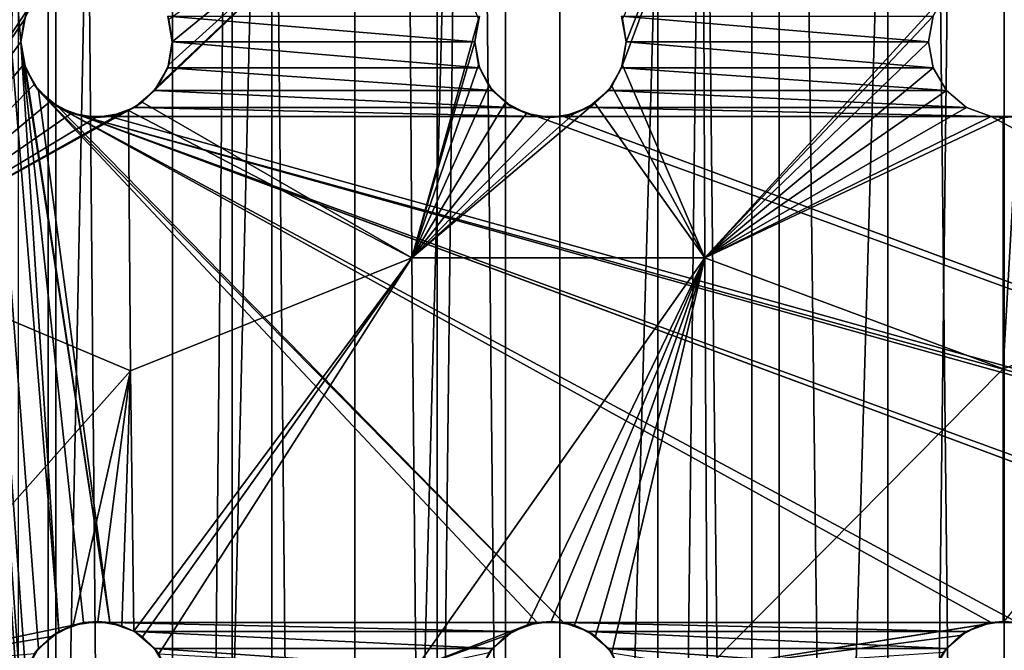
# Model space of a CAD drawing. Header units: millimetres. Extents: x -182 to 217, y -96 to 236.
# Tile 435 of 458: x 147 to 157, y 180 to 186. Entities that reach past the tile are written whole.
import ezdxf

# ---------------------------------------------------------------- set-up
doc = ezdxf.new("R2010")
doc.units = ezdxf.units.MM
doc.header["$LTSCALE"] = 52.148148
for name, color, linetype in [('1029', 7, 'CONTINUOUS'), ('1030', 7, 'CONTINUOUS'), ('1032', 7, 'CONTINUOUS'), ('1039', 7, 'CONTINUOUS'), ('1044', 7, 'CONTINUOUS'), ('1055', 7, 'CONTINUOUS'), ('1056', 7, 'CONTINUOUS'), ('1057', 7, 'CONTINUOUS'), ('1073', 7, 'CONTINUOUS'), ('1074', 7, 'CONTINUOUS'), ('1075', 7, 'CONTINUOUS'), ('1091', 7, 'CONTINUOUS'), ('1092', 7, 'CONTINUOUS'), ('1093', 7, 'CONTINUOUS'), ('1135', 7, 'CONTINUOUS')]:
    doc.layers.add(name, color=color, linetype=linetype)

msp = doc.modelspace()

# ---------------------------------------------------------------- linework, layer by layer
at = {"layer": '1029', "color": 7, "linetype": 'CONTINUOUS', "true_color": 0xaaaaaa}
for points in [[(147.8455, 25.5, -6.9443), (145.9363, 25.5, -5.3137), (147.8454, 233.5, -6.9443), (147.8455, 25.5, -6.9443)], [(147.8454, 233.5, -6.9443), (145.9363, 25.5, -5.3137), (145.9363, 233.5, -5.3137), (147.8454, 233.5, -6.9443)], [(149.9862, 233.5, -8.2561), (147.8455, 25.5, -6.9443), (147.8454, 233.5, -6.9443), (149.9862, 233.5, -8.2561)], [(149.9863, 25.5, -8.2562), (147.8455, 25.5, -6.9443), (149.9862, 233.5, -8.2561), (149.9863, 25.5, -8.2562)], [(152.3057, 233.5, -9.2169), (149.9863, 25.5, -8.2562), (149.9862, 233.5, -8.2561), (152.3057, 233.5, -9.2169)], [(152.3059, 25.5, -9.217), (149.9863, 25.5, -8.2562), (152.3057, 233.5, -9.2169), (152.3059, 25.5, -9.217)], [(154.747, 233.5, -9.803), (152.3059, 25.5, -9.217), (152.3057, 233.5, -9.2169), (154.747, 233.5, -9.803)], [(154.7472, 25.5, -9.803), (152.3059, 25.5, -9.217), (154.747, 233.5, -9.803), (154.7472, 25.5, -9.803)], [(157.25, 233.5, -10), (154.7472, 25.5, -9.803), (154.747, 233.5, -9.803), (157.25, 233.5, -10)], [(157.25, 25.5, -10), (154.7472, 25.5, -9.803), (157.25, 233.5, -10), (157.25, 25.5, -10)]]:
    msp.add_3dface(points, dxfattribs=at)
at = {"layer": '1030', "color": 7, "linetype": 'CONTINUOUS', "true_color": 0xaaaaaa}
for points in [[(145.9363, 25.5, 17.3137), (147.8455, 25.5, 18.9443), (145.9363, 233.5, 17.3137), (145.9363, 25.5, 17.3137)], [(145.9363, 233.5, 17.3137), (147.8455, 25.5, 18.9443), (147.8454, 233.5, 18.9443), (145.9363, 233.5, 17.3137)], [(147.8454, 233.5, 18.9443), (147.8455, 25.5, 18.9443), (149.9862, 233.5, 20.2561), (147.8454, 233.5, 18.9443)], [(147.8455, 25.5, 18.9443), (149.9863, 25.5, 20.2562), (149.9862, 233.5, 20.2561), (147.8455, 25.5, 18.9443)], [(149.9862, 233.5, 20.2561), (149.9863, 25.5, 20.2562), (152.3057, 233.5, 21.2169), (149.9862, 233.5, 20.2561)], [(149.9863, 25.5, 20.2562), (152.3059, 25.5, 21.217), (152.3057, 233.5, 21.2169), (149.9863, 25.5, 20.2562)], [(152.3057, 233.5, 21.2169), (152.3059, 25.5, 21.217), (154.747, 233.5, 21.803), (152.3057, 233.5, 21.2169)], [(152.3059, 25.5, 21.217), (154.7472, 25.5, 21.803), (154.747, 233.5, 21.803), (152.3059, 25.5, 21.217)], [(154.7472, 25.5, 21.803), (157.25, 25.5, 22), (154.747, 233.5, 21.803), (154.7472, 25.5, 21.803)], [(154.747, 233.5, 21.803), (157.25, 25.5, 22), (157.25, 233.5, 22), (154.747, 233.5, 21.803)]]:
    msp.add_3dface(points, dxfattribs=at)
at = {"layer": '1032', "color": 7, "linetype": 'CONTINUOUS', "true_color": 0xaaaaaa}
for points in [[(146.202, 25.5, -2.5989), (147.7681, 25.5, -4.3002), (146.202, 233.5, -2.5989), (146.202, 25.5, -2.5989)], [(147.7681, 25.5, -4.3002), (147.7681, 233.5, -4.3002), (146.202, 233.5, -2.5989), (147.7681, 25.5, -4.3002)], [(147.7681, 25.5, -4.3002), (149.5927, 25.5, -5.7203), (147.7681, 233.5, -4.3002), (147.7681, 25.5, -4.3002)], [(149.5927, 25.5, -5.7203), (149.5927, 233.5, -5.7203), (147.7681, 233.5, -4.3002), (149.5927, 25.5, -5.7203)], [(149.5927, 25.5, -5.7203), (151.6262, 25.5, -6.8208), (149.5927, 233.5, -5.7203), (149.5927, 25.5, -5.7203)], [(151.6262, 25.5, -6.8208), (151.6262, 233.5, -6.8208), (149.5927, 233.5, -5.7203), (151.6262, 25.5, -6.8208)], [(151.6262, 25.5, -6.8208), (153.8132, 25.5, -7.5716), (151.6262, 233.5, -6.8208), (151.6262, 25.5, -6.8208)], [(153.8132, 25.5, -7.5716), (153.8132, 233.5, -7.5716), (151.6262, 233.5, -6.8208), (153.8132, 25.5, -7.5716)], [(153.8132, 25.5, -7.5716), (156.0938, 25.5, -7.9522), (153.8132, 233.5, -7.5716), (153.8132, 25.5, -7.5716)], [(156.0938, 25.5, -7.9522), (156.0938, 233.5, -7.9522), (153.8132, 233.5, -7.5716), (156.0938, 25.5, -7.9522)], [(156.0938, 25.5, -7.9522), (158.4062, 25.5, -7.9522), (156.0938, 233.5, -7.9522), (156.0938, 25.5, -7.9522)], [(158.4062, 25.5, -7.9522), (158.4062, 233.5, -7.9522), (156.0938, 233.5, -7.9522), (158.4062, 25.5, -7.9522)]]:
    msp.add_3dface(points, dxfattribs=at)
at = {"layer": '1039', "color": 7, "linetype": 'CONTINUOUS', "true_color": 0xc8c8c8}
for points in [[(144.6009, 163.5, 12), (144.6009, 220.5, 12), (147.5, 166.5, 12), (144.6009, 163.5, 12)], [(147.5, 186, 12), (144.6009, 220.5, 12), (147.5452, 186.2565, 12), (147.5, 186, 12)], [(144.6009, 220.5, 12), (147.5, 186, 12), (147.875, 180.1495, 12), (144.6009, 220.5, 12)], [(147.5, 179.5, 12), (144.6009, 220.5, 12), (147.5452, 179.7565, 12), (147.5, 179.5, 12)], [(144.6009, 220.5, 12), (147.5, 179.5, 12), (147.875, 173.6495, 12), (144.6009, 220.5, 12)], [(147.5452, 179.7565, 12), (144.6009, 220.5, 12), (147.6755, 179.9821, 12), (147.5452, 179.7565, 12)], [(147.6755, 179.9821, 12), (144.6009, 220.5, 12), (147.875, 180.1495, 12), (147.6755, 179.9821, 12)], [(147.5, 173, 12), (144.6009, 220.5, 12), (147.5452, 173.2565, 12), (147.5, 173, 12)], [(144.6009, 220.5, 12), (147.5, 173, 12), (147.6755, 166.9821, 12), (144.6009, 220.5, 12)], [(147.5452, 173.2565, 12), (144.6009, 220.5, 12), (147.6755, 173.4821, 12), (147.5452, 173.2565, 12)], [(147.6755, 173.4821, 12), (144.6009, 220.5, 12), (147.875, 173.6495, 12), (147.6755, 173.4821, 12)], [(147.5, 166.5, 12), (144.6009, 220.5, 12), (147.5452, 166.7565, 12), (147.5, 166.5, 12)], [(147.5452, 166.7565, 12), (144.6009, 220.5, 12), (147.6755, 166.9821, 12), (147.5452, 166.7565, 12)], [(149, 186, 12), (148.9548, 186.2565, 12), (152, 186, 12), (149, 186, 12)], [(152, 186, 12), (148.9548, 186.2565, 12), (152.0452, 186.2565, 12), (152, 186, 12)], [(153.5, 186, 12), (153.4548, 186.2565, 12), (156.5, 186, 12), (153.5, 186, 12)], [(156.5, 186, 12), (153.4548, 186.2565, 12), (156.5452, 186.2565, 12), (156.5, 186, 12)], [(147.5, 186, 12), (147.5452, 185.7435, 12), (148.3802, 180.2386, 12), (147.5, 186, 12)], [(147.875, 180.1495, 12), (147.5, 186, 12), (148.1198, 180.2386, 12), (147.875, 180.1495, 12)], [(148.1198, 180.2386, 12), (147.5, 186, 12), (148.3802, 180.2386, 12), (148.1198, 180.2386, 12)], [(148.9548, 185.7435, 12), (149, 186, 12), (152.0452, 185.7435, 12), (148.9548, 185.7435, 12)], [(152.0452, 185.7435, 12), (149, 186, 12), (152, 186, 12), (152.0452, 185.7435, 12)], [(153.4548, 185.7435, 12), (153.5, 186, 12), (156.5452, 185.7435, 12), (153.4548, 185.7435, 12)], [(156.5452, 185.7435, 12), (153.5, 186, 12), (156.5, 186, 12), (156.5452, 185.7435, 12)], [(147.5452, 185.7435, 12), (147.6755, 185.5179, 12), (148.3802, 180.2386, 12), (147.5452, 185.7435, 12)], [(148.8245, 185.5179, 12), (148.9548, 185.7435, 12), (152.1755, 185.5179, 12), (148.8245, 185.5179, 12)], [(152.1755, 185.5179, 12), (148.9548, 185.7435, 12), (152.0452, 185.7435, 12), (152.1755, 185.5179, 12)], [(153.3245, 185.5179, 12), (153.4548, 185.7435, 12), (156.6755, 185.5179, 12), (153.3245, 185.5179, 12)], [(156.6755, 185.5179, 12), (153.4548, 185.7435, 12), (156.5452, 185.7435, 12), (156.6755, 185.5179, 12)], [(147.6755, 185.5179, 12), (147.875, 185.3505, 12), (152.8802, 180.2386, 12), (147.6755, 185.5179, 12)], [(148.3802, 180.2386, 12), (147.6755, 185.5179, 12), (152.6198, 180.2386, 12), (148.3802, 180.2386, 12)], [(152.6198, 180.2386, 12), (147.6755, 185.5179, 12), (152.8802, 180.2386, 12), (152.6198, 180.2386, 12)], [(148.625, 185.3505, 12), (148.8245, 185.5179, 12), (152.375, 185.3505, 12), (148.625, 185.3505, 12)], [(152.375, 185.3505, 12), (148.8245, 185.5179, 12), (152.1755, 185.5179, 12), (152.375, 185.3505, 12)], [(153.125, 185.3505, 12), (153.3245, 185.5179, 12), (156.875, 185.3505, 12), (153.125, 185.3505, 12)], [(156.875, 185.3505, 12), (153.3245, 185.5179, 12), (156.6755, 185.5179, 12), (156.875, 185.3505, 12)], [(152.8802, 180.2386, 12), (147.875, 185.3505, 12), (157.1198, 180.2386, 12), (152.8802, 180.2386, 12)], [(157.1198, 180.2386, 12), (147.875, 185.3505, 12), (157.3802, 180.2386, 12), (157.1198, 180.2386, 12)], [(157.3802, 180.2386, 12), (147.875, 185.3505, 12), (161.6198, 180.2386, 12), (157.3802, 180.2386, 12)], [(147.875, 185.3505, 12), (148.1198, 185.2614, 12), (161.6198, 180.2386, 12), (147.875, 185.3505, 12)], [(148.3802, 185.2614, 12), (148.625, 185.3505, 12), (152.6198, 185.2614, 12), (148.3802, 185.2614, 12)], [(152.6198, 185.2614, 12), (148.625, 185.3505, 12), (152.375, 185.3505, 12), (152.6198, 185.2614, 12)], [(152.8802, 185.2614, 12), (153.125, 185.3505, 12), (157.1198, 185.2614, 12), (152.8802, 185.2614, 12)], [(157.1198, 185.2614, 12), (153.125, 185.3505, 12), (156.875, 185.3505, 12), (157.1198, 185.2614, 12)], [(148.1198, 185.2614, 12), (148.3802, 185.2614, 12), (166.3802, 180.2386, 12), (148.1198, 185.2614, 12)], [(161.8802, 180.2386, 12), (161.6198, 180.2386, 12), (148.1198, 185.2614, 12), (161.8802, 180.2386, 12)], [(161.8802, 180.2386, 12), (148.1198, 185.2614, 12), (166.1198, 180.2386, 12), (161.8802, 180.2386, 12)], [(166.1198, 180.2386, 12), (148.1198, 185.2614, 12), (166.3802, 180.2386, 12), (166.1198, 180.2386, 12)], [(148.3802, 185.2614, 12), (152.6198, 185.2614, 12), (166.3802, 180.2386, 12), (148.3802, 185.2614, 12)], [(152.6198, 185.2614, 12), (152.8802, 185.2614, 12), (166.3802, 180.2386, 12), (152.6198, 185.2614, 12)], [(166.625, 180.1495, 12), (166.3802, 180.2386, 12), (152.8802, 185.2614, 12), (166.625, 180.1495, 12)], [(152.8802, 185.2614, 12), (157.1198, 185.2614, 12), (166.625, 180.1495, 12), (152.8802, 185.2614, 12)], [(157.1198, 185.2614, 12), (157.3802, 185.2614, 12), (166.625, 180.1495, 12), (157.1198, 185.2614, 12)], [(148.625, 180.1495, 12), (148.3802, 180.2386, 12), (152.375, 180.1495, 12), (148.625, 180.1495, 12)], [(152.375, 180.1495, 12), (148.3802, 180.2386, 12), (152.6198, 180.2386, 12), (152.375, 180.1495, 12)], [(153.125, 180.1495, 12), (152.8802, 180.2386, 12), (156.875, 180.1495, 12), (153.125, 180.1495, 12)], [(156.875, 180.1495, 12), (152.8802, 180.2386, 12), (157.1198, 180.2386, 12), (156.875, 180.1495, 12)], [(148.8245, 179.9821, 12), (148.625, 180.1495, 12), (152.1755, 179.9821, 12), (148.8245, 179.9821, 12)], [(152.1755, 179.9821, 12), (148.625, 180.1495, 12), (152.375, 180.1495, 12), (152.1755, 179.9821, 12)], [(153.3245, 179.9821, 12), (153.125, 180.1495, 12), (156.6755, 179.9821, 12), (153.3245, 179.9821, 12)], [(156.6755, 179.9821, 12), (153.125, 180.1495, 12), (156.875, 180.1495, 12), (156.6755, 179.9821, 12)], [(148.9548, 179.7565, 12), (148.8245, 179.9821, 12), (152.0452, 179.7565, 12), (148.9548, 179.7565, 12)], [(152.0452, 179.7565, 12), (148.8245, 179.9821, 12), (152.1755, 179.9821, 12), (152.0452, 179.7565, 12)], [(153.4548, 179.7565, 12), (153.3245, 179.9821, 12), (156.5452, 179.7565, 12), (153.4548, 179.7565, 12)], [(156.5452, 179.7565, 12), (153.3245, 179.9821, 12), (156.6755, 179.9821, 12), (156.5452, 179.7565, 12)]]:
    msp.add_3dface(points, dxfattribs=at)
at = {"layer": '1044', "color": 7, "linetype": 'CONTINUOUS', "true_color": 0xc8c8c8}
for points in [[(145.9101, 187.9286, 15.7045), (145.9305, 183.8571, 15.598), (147.6311, 186.4237, 16.6016), (145.9101, 187.9286, 15.7045)], [(151.3739, 183.8571, 17.8273), (151.3496, 187.9286, 18.0824), (148.701, 185.4008, 17.0335), (151.3739, 183.8571, 17.8273)], [(148.701, 185.4008, 17.0335), (151.3496, 187.9286, 18.0824), (148.8646, 185.5702, 17.11), (148.701, 185.4008, 17.0335)], [(148.8646, 185.5702, 17.11), (151.3496, 187.9286, 18.0824), (148.9659, 185.7765, 17.1621), (148.8646, 185.5702, 17.11)], [(148.9659, 185.7765, 17.1621), (151.3496, 187.9286, 18.0824), (149, 186, 17.1875), (148.9659, 185.7765, 17.1621)], [(149, 186, 17.1875), (151.3496, 187.9286, 18.0824), (148.9663, 186.2223, 17.1853), (149, 186, 17.1875)], [(151.3496, 187.9286, 18.0824), (151.3739, 183.8571, 17.8273), (152.0358, 186.2288, 18.1723), (151.3496, 187.9286, 18.0824)], [(154.2791, 183.8571, 18.397), (154.2652, 187.9286, 18.6902), (153.4636, 185.769, 18.4358), (154.2791, 183.8571, 18.397)], [(153.4636, 185.769, 18.4358), (154.2652, 187.9286, 18.6902), (153.5, 186, 18.4584), (153.4636, 185.769, 18.4358)], [(153.5, 186, 18.4584), (154.2652, 187.9286, 18.6902), (153.4638, 186.2301, 18.4679), (153.5, 186, 18.4584)], [(154.2652, 187.9286, 18.6902), (154.2791, 183.8571, 18.397), (156.676, 186.4827, 18.8012), (154.2652, 187.9286, 18.6902)], [(156.676, 186.4827, 18.8012), (154.2791, 183.8571, 18.397), (156.5453, 186.2568, 18.7819), (156.676, 186.4827, 18.8012)], [(147.6311, 186.4237, 16.6016), (145.9305, 183.8571, 15.598), (147.5326, 186.2188, 16.5453), (147.6311, 186.4237, 16.6016)], [(147.5326, 186.2188, 16.5453), (145.9305, 183.8571, 15.598), (147.5, 186, 16.5203), (147.5326, 186.2188, 16.5453)], [(151.3739, 183.8571, 17.8273), (152, 186, 18.1489), (152.0358, 186.2288, 18.1723), (151.3739, 183.8571, 17.8273)], [(156.5453, 186.2568, 18.7819), (154.2791, 183.8571, 18.397), (156.5, 186, 18.7619), (156.5453, 186.2568, 18.7819)], [(147.5, 186, 16.5203), (145.9305, 183.8571, 15.598), (147.5324, 185.7818, 16.5267), (147.5, 186, 16.5203)], [(152, 186, 18.1489), (151.3739, 183.8571, 17.8273), (152.0356, 185.7716, 18.1423), (152, 186, 18.1489)], [(156.5, 186, 18.7619), (154.2791, 183.8571, 18.397), (156.5454, 185.7431, 18.744), (156.5, 186, 18.7619)], [(147.5324, 185.7818, 16.5267), (145.9305, 183.8571, 15.598), (147.6294, 185.5789, 16.5644), (147.5324, 185.7818, 16.5267)], [(152.0356, 185.7716, 18.1423), (151.3739, 183.8571, 17.8273), (152.1393, 185.5646, 18.1525), (152.0356, 185.7716, 18.1423)], [(153.3574, 185.56, 18.402), (154.2791, 183.8571, 18.397), (153.4636, 185.769, 18.4358), (153.3574, 185.56, 18.402)], [(156.5454, 185.7431, 18.744), (154.2791, 183.8571, 18.397), (156.6759, 185.5174, 18.7301), (156.5454, 185.7431, 18.744)], [(147.6294, 185.5789, 16.5644), (145.9305, 183.8571, 15.598), (147.7886, 185.4087, 16.6317), (147.6294, 185.5789, 16.5644)], [(152.1393, 185.5646, 18.1525), (151.3739, 183.8571, 17.8273), (152.3028, 185.3979, 18.1782), (152.1393, 185.5646, 18.1525)], [(153.191, 185.3934, 18.3596), (154.2791, 183.8571, 18.397), (153.3574, 185.56, 18.402), (153.191, 185.3934, 18.3596)], [(156.6759, 185.5174, 18.7301), (154.2791, 183.8571, 18.397), (156.8754, 185.3502, 18.7208), (156.6759, 185.5174, 18.7301)], [(147.7886, 185.4087, 16.6317), (145.9305, 183.8571, 15.598), (148.0003, 185.2928, 16.7236), (147.7886, 185.4087, 16.6317)], [(148.5671, 185.3203, 16.9731), (151.3739, 183.8571, 17.8273), (148.701, 185.4008, 17.0335), (148.5671, 185.3203, 16.9731)], [(152.3028, 185.3979, 18.1782), (151.3739, 183.8571, 17.8273), (152.5117, 185.2889, 18.2163), (152.3028, 185.3979, 18.1782)], [(151.3739, 183.8571, 17.8273), (154.2791, 183.8571, 18.397), (153.191, 185.3934, 18.3596), (151.3739, 183.8571, 17.8273)], [(152.9803, 185.2862, 18.3118), (151.3739, 183.8571, 17.8273), (153.191, 185.3934, 18.3596), (152.9803, 185.2862, 18.3118)], [(148.5852, 182.7362, 16.8117), (148.5671, 185.3203, 16.9731), (145.9305, 183.8571, 15.598), (148.5852, 182.7362, 16.8117)], [(145.9305, 183.8571, 15.598), (148.5671, 185.3203, 16.9731), (148.4869, 185.2884, 16.9374), (145.9305, 183.8571, 15.598)], [(148.5852, 182.7362, 16.8117), (151.3739, 183.8571, 17.8273), (148.5671, 185.3203, 16.9731), (148.5852, 182.7362, 16.8117)], [(156.8754, 185.3502, 18.7208), (154.2791, 183.8571, 18.397), (157.12, 185.2614, 18.7162), (156.8754, 185.3502, 18.7208)], [(148.0003, 185.2928, 16.7236), (145.9305, 183.8571, 15.598), (148.2434, 185.25, 16.83), (148.0003, 185.2928, 16.7236)], [(148.2434, 185.25, 16.83), (145.9305, 183.8571, 15.598), (148.4869, 185.2884, 16.9374), (148.2434, 185.25, 16.83)], [(152.5117, 185.2889, 18.2163), (151.3739, 183.8571, 17.8273), (152.7457, 185.25, 18.2625), (152.5117, 185.2889, 18.2163)], [(152.7457, 185.25, 18.2625), (151.3739, 183.8571, 17.8273), (152.9803, 185.2862, 18.3118), (152.7457, 185.25, 18.2625)], [(154.2791, 183.8571, 18.397), (157.2381, 185.2501, 18.7156), (157.12, 185.2614, 18.7162), (154.2791, 183.8571, 18.397)], [(157.2382, 182.7548, 18.4701), (157.2381, 185.2501, 18.7156), (154.2791, 183.8571, 18.397), (157.2382, 182.7548, 18.4701)], [(157.2381, 185.2501, 18.7156), (157.2382, 182.7548, 18.4701), (157.38, 185.2614, 18.7162), (157.2381, 185.2501, 18.7156)], [(157.2382, 182.7548, 18.4701), (160.1974, 183.8571, 18.4001), (157.38, 185.2614, 18.7162), (157.2382, 182.7548, 18.4701)], [(145.9645, 179.7857, 15.4204), (148.5852, 182.7362, 16.8117), (145.9305, 183.8571, 15.598), (145.9645, 179.7857, 15.4204)], [(148.6207, 180.152, 16.6025), (151.3739, 183.8571, 17.8273), (148.5852, 182.7362, 16.8117), (148.6207, 180.152, 16.6025)], [(148.7066, 180.095, 16.6284), (151.3739, 183.8571, 17.8273), (148.6207, 180.152, 16.6025), (148.7066, 180.095, 16.6284)], [(148.8654, 179.9287, 16.6687), (151.3739, 183.8571, 17.8273), (148.7066, 180.095, 16.6284), (148.8654, 179.9287, 16.6687)], [(151.4143, 179.7857, 17.402), (151.3739, 183.8571, 17.8273), (148.8654, 179.9287, 16.6687), (151.4143, 179.7857, 17.402)], [(151.4143, 179.7857, 17.402), (154.2791, 183.8571, 18.397), (151.3739, 183.8571, 17.8273), (151.4143, 179.7857, 17.402)], [(154.2791, 183.8571, 18.397), (151.4143, 179.7857, 17.402), (152.524, 180.2151, 17.6954), (154.2791, 183.8571, 18.397)], [(152.7583, 180.25, 17.7437), (154.2791, 183.8571, 18.397), (152.524, 180.2151, 17.6954), (152.7583, 180.25, 17.7437)], [(152.9894, 180.2108, 17.7794), (154.2791, 183.8571, 18.397), (152.7583, 180.25, 17.7437), (152.9894, 180.2108, 17.7794)], [(153.1954, 180.1034, 17.7993), (154.2791, 183.8571, 18.397), (152.9894, 180.2108, 17.7794), (153.1954, 180.1034, 17.7993)], [(153.3584, 179.9386, 17.8025), (154.2791, 183.8571, 18.397), (153.1954, 180.1034, 17.7993), (153.3584, 179.9386, 17.8025)], [(154.3024, 179.7857, 17.9085), (154.2791, 183.8571, 18.397), (153.3584, 179.9386, 17.8025), (154.3024, 179.7857, 17.9085)], [(154.3024, 179.7857, 17.9085), (157.2382, 182.7548, 18.4701), (154.2791, 183.8571, 18.397), (154.3024, 179.7857, 17.9085)], [(157.25, 180.25, 18.1467), (160.1974, 183.8571, 18.4001), (157.2382, 182.7548, 18.4701), (157.25, 180.25, 18.1467)], [(148.5852, 182.7362, 16.8117), (145.9645, 179.7857, 15.4204), (148.0187, 180.2134, 16.3771), (148.5852, 182.7362, 16.8117)], [(148.2617, 180.2499, 16.476), (148.5852, 182.7362, 16.8117), (148.0187, 180.2134, 16.3771), (148.2617, 180.2499, 16.476)], [(148.4998, 180.2072, 16.5628), (148.5852, 182.7362, 16.8117), (148.2617, 180.2499, 16.476), (148.4998, 180.2072, 16.5628)], [(148.6207, 180.152, 16.6025), (148.5852, 182.7362, 16.8117), (148.4998, 180.2072, 16.5628), (148.6207, 180.152, 16.6025)], [(157.2381, 180.2499, 18.1467), (157.2382, 182.7548, 18.4701), (154.3024, 179.7857, 17.9085), (157.2381, 180.2499, 18.1467)], [(157.2381, 180.2499, 18.1467), (157.25, 180.25, 18.1467), (157.2382, 182.7548, 18.4701), (157.2381, 180.2499, 18.1467)], [(157.2381, 180.2499, 18.1467), (154.3024, 179.7857, 17.9085), (157.0201, 180.2139, 18.1404), (157.2381, 180.2499, 18.1467)], [(148.0187, 180.2134, 16.3771), (145.9645, 179.7857, 15.4204), (147.8017, 180.1013, 16.2797), (148.0187, 180.2134, 16.3771)], [(152.524, 180.2151, 17.6954), (151.4143, 179.7857, 17.402), (152.3115, 180.1084, 17.6398), (152.524, 180.2151, 17.6954)], [(157.0201, 180.2139, 18.1404), (154.3024, 179.7857, 17.9085), (156.8116, 180.1085, 18.1223), (157.0201, 180.2139, 18.1404)], [(147.8017, 180.1013, 16.2797), (145.9645, 179.7857, 15.4204), (147.6357, 179.9303, 16.1967), (147.8017, 180.1013, 16.2797)], [(152.3115, 180.1084, 17.6398), (151.4143, 179.7857, 17.402), (152.1433, 179.9409, 17.5836), (152.3115, 180.1084, 17.6398)], [(156.8116, 180.1085, 18.1223), (154.3024, 179.7857, 17.9085), (156.6448, 179.943, 18.0946), (156.8116, 180.1085, 18.1223)]]:
    msp.add_3dface(points, dxfattribs=at)
at = {"layer": '1055', "color": 7, "linetype": 'CONTINUOUS', "true_color": 0xc8c8c8}
for points in [[(147.5452, 186.2565, 12), (147.6311, 186.4237, 16.6016), (147.5326, 186.2188, 16.5453), (147.5452, 186.2565, 12)], [(147.5, 186, 12), (147.5452, 186.2565, 12), (147.5, 186, 16.5203), (147.5, 186, 12)], [(147.5452, 186.2565, 12), (147.5326, 186.2188, 16.5453), (147.5, 186, 16.5203), (147.5452, 186.2565, 12)], [(148.9548, 186.2565, 12), (149, 186, 12), (148.9663, 186.2223, 17.1853), (148.9548, 186.2565, 12)], [(149, 186, 12), (149, 186, 17.1875), (148.9663, 186.2223, 17.1853), (149, 186, 12)]]:
    msp.add_3dface(points, dxfattribs=at)
at = {"layer": '1056', "color": 7, "linetype": 'CONTINUOUS', "true_color": 0xc8c8c8}
for points in [[(147.5452, 185.7435, 12), (147.5, 186, 12), (147.5324, 185.7818, 16.5267), (147.5452, 185.7435, 12)], [(147.5, 186, 12), (147.5, 186, 16.5203), (147.5324, 185.7818, 16.5267), (147.5, 186, 12)], [(149, 186, 12), (148.9548, 185.7435, 12), (149, 186, 17.1875), (149, 186, 12)], [(148.9548, 185.7435, 12), (148.9659, 185.7765, 17.1621), (149, 186, 17.1875), (148.9548, 185.7435, 12)], [(147.5452, 185.7435, 12), (147.5324, 185.7818, 16.5267), (147.6294, 185.5789, 16.5644), (147.5452, 185.7435, 12)], [(147.6755, 185.5179, 12), (147.5452, 185.7435, 12), (147.6294, 185.5789, 16.5644), (147.6755, 185.5179, 12)], [(148.9548, 185.7435, 12), (148.8245, 185.5179, 12), (148.8646, 185.5702, 17.11), (148.9548, 185.7435, 12)], [(148.9548, 185.7435, 12), (148.8646, 185.5702, 17.11), (148.9659, 185.7765, 17.1621), (148.9548, 185.7435, 12)], [(147.6755, 185.5179, 12), (147.6294, 185.5789, 16.5644), (147.7886, 185.4087, 16.6317), (147.6755, 185.5179, 12)], [(147.875, 185.3505, 12), (147.6755, 185.5179, 12), (147.7886, 185.4087, 16.6317), (147.875, 185.3505, 12)], [(148.8245, 185.5179, 12), (148.625, 185.3505, 12), (148.701, 185.4008, 17.0335), (148.8245, 185.5179, 12)], [(148.8245, 185.5179, 12), (148.701, 185.4008, 17.0335), (148.8646, 185.5702, 17.11), (148.8245, 185.5179, 12)], [(147.875, 185.3505, 12), (147.7886, 185.4087, 16.6317), (148.0003, 185.2928, 16.7236), (147.875, 185.3505, 12)], [(148.625, 185.3505, 12), (148.5671, 185.3203, 16.9731), (148.701, 185.4008, 17.0335), (148.625, 185.3505, 12)], [(148.1198, 185.2614, 12), (147.875, 185.3505, 12), (148.0003, 185.2928, 16.7236), (148.1198, 185.2614, 12)], [(148.625, 185.3505, 12), (148.3802, 185.2614, 12), (148.5671, 185.3203, 16.9731), (148.625, 185.3505, 12)], [(148.5671, 185.3203, 16.9731), (148.3802, 185.2614, 12), (148.4869, 185.2884, 16.9374), (148.5671, 185.3203, 16.9731)], [(148.1198, 185.2614, 12), (148.0003, 185.2928, 16.7236), (148.2434, 185.25, 16.83), (148.1198, 185.2614, 12)], [(148.3802, 185.2614, 12), (148.1198, 185.2614, 12), (148.2434, 185.25, 16.83), (148.3802, 185.2614, 12)], [(148.3802, 185.2614, 12), (148.2434, 185.25, 16.83), (148.4869, 185.2884, 16.9374), (148.3802, 185.2614, 12)]]:
    msp.add_3dface(points, dxfattribs=at)
at = {"layer": '1057', "color": 7, "linetype": 'CONTINUOUS', "true_color": 0xc8c8c8}
for points in [[(147.875, 180.1495, 12), (148.1198, 180.2386, 12), (148.0187, 180.2134, 16.3771), (147.875, 180.1495, 12)], [(148.1198, 180.2386, 12), (148.2617, 180.2499, 16.476), (148.0187, 180.2134, 16.3771), (148.1198, 180.2386, 12)], [(148.1198, 180.2386, 12), (148.3802, 180.2386, 12), (148.2617, 180.2499, 16.476), (148.1198, 180.2386, 12)], [(148.3802, 180.2386, 12), (148.4998, 180.2072, 16.5628), (148.2617, 180.2499, 16.476), (148.3802, 180.2386, 12)], [(148.3802, 180.2386, 12), (148.625, 180.1495, 12), (148.4998, 180.2072, 16.5628), (148.3802, 180.2386, 12)], [(147.6755, 179.9821, 12), (147.875, 180.1495, 12), (147.8017, 180.1013, 16.2797), (147.6755, 179.9821, 12)], [(147.875, 180.1495, 12), (148.0187, 180.2134, 16.3771), (147.8017, 180.1013, 16.2797), (147.875, 180.1495, 12)], [(148.625, 180.1495, 12), (148.6207, 180.152, 16.6025), (148.4998, 180.2072, 16.5628), (148.625, 180.1495, 12)], [(148.625, 180.1495, 12), (148.7066, 180.095, 16.6284), (148.6207, 180.152, 16.6025), (148.625, 180.1495, 12)], [(148.625, 180.1495, 12), (148.8245, 179.9821, 12), (148.7066, 180.095, 16.6284), (148.625, 180.1495, 12)], [(147.6755, 179.9821, 12), (147.8017, 180.1013, 16.2797), (147.6357, 179.9303, 16.1967), (147.6755, 179.9821, 12)], [(148.8245, 179.9821, 12), (148.8654, 179.9287, 16.6687), (148.7066, 180.095, 16.6284), (148.8245, 179.9821, 12)], [(147.5452, 179.7565, 12), (147.6755, 179.9821, 12), (147.6357, 179.9303, 16.1967), (147.5452, 179.7565, 12)], [(148.8245, 179.9821, 12), (148.9548, 179.7565, 12), (148.8654, 179.9287, 16.6687), (148.8245, 179.9821, 12)]]:
    msp.add_3dface(points, dxfattribs=at)
at = {"layer": '1073', "color": 7, "linetype": 'CONTINUOUS', "true_color": 0xc8c8c8}
for points in [[(152, 186, 12), (152.0452, 186.2565, 12), (152, 186, 18.1489), (152, 186, 12)], [(152, 186, 18.1489), (152.0452, 186.2565, 12), (152.0358, 186.2288, 18.1723), (152, 186, 18.1489)], [(153.4548, 186.2565, 12), (153.5, 186, 12), (153.4638, 186.2301, 18.4679), (153.4548, 186.2565, 12)], [(153.5, 186, 12), (153.5, 186, 18.4584), (153.4638, 186.2301, 18.4679), (153.5, 186, 12)]]:
    msp.add_3dface(points, dxfattribs=at)
at = {"layer": '1074', "color": 7, "linetype": 'CONTINUOUS', "true_color": 0xc8c8c8}
for points in [[(152.0452, 185.7435, 12), (152, 186, 12), (152.0356, 185.7716, 18.1423), (152.0452, 185.7435, 12)], [(152, 186, 12), (152, 186, 18.1489), (152.0356, 185.7716, 18.1423), (152, 186, 12)], [(153.5, 186, 12), (153.4548, 185.7435, 12), (153.5, 186, 18.4584), (153.5, 186, 12)], [(153.4548, 185.7435, 12), (153.4636, 185.769, 18.4358), (153.5, 186, 18.4584), (153.4548, 185.7435, 12)], [(152.0452, 185.7435, 12), (152.0356, 185.7716, 18.1423), (152.1393, 185.5646, 18.1525), (152.0452, 185.7435, 12)], [(152.1755, 185.5179, 12), (152.0452, 185.7435, 12), (152.1393, 185.5646, 18.1525), (152.1755, 185.5179, 12)], [(153.4548, 185.7435, 12), (153.3245, 185.5179, 12), (153.3574, 185.56, 18.402), (153.4548, 185.7435, 12)], [(153.4548, 185.7435, 12), (153.3574, 185.56, 18.402), (153.4636, 185.769, 18.4358), (153.4548, 185.7435, 12)], [(152.1755, 185.5179, 12), (152.1393, 185.5646, 18.1525), (152.3028, 185.3979, 18.1782), (152.1755, 185.5179, 12)], [(152.375, 185.3505, 12), (152.1755, 185.5179, 12), (152.3028, 185.3979, 18.1782), (152.375, 185.3505, 12)], [(153.3245, 185.5179, 12), (153.125, 185.3505, 12), (153.191, 185.3934, 18.3596), (153.3245, 185.5179, 12)], [(153.3245, 185.5179, 12), (153.191, 185.3934, 18.3596), (153.3574, 185.56, 18.402), (153.3245, 185.5179, 12)], [(152.375, 185.3505, 12), (152.3028, 185.3979, 18.1782), (152.5117, 185.2889, 18.2163), (152.375, 185.3505, 12)], [(153.125, 185.3505, 12), (152.9803, 185.2862, 18.3118), (153.191, 185.3934, 18.3596), (153.125, 185.3505, 12)], [(152.6198, 185.2614, 12), (152.375, 185.3505, 12), (152.5117, 185.2889, 18.2163), (152.6198, 185.2614, 12)], [(153.125, 185.3505, 12), (152.8802, 185.2614, 12), (152.9803, 185.2862, 18.3118), (153.125, 185.3505, 12)], [(152.6198, 185.2614, 12), (152.5117, 185.2889, 18.2163), (152.7457, 185.25, 18.2625), (152.6198, 185.2614, 12)], [(152.8802, 185.2614, 12), (152.6198, 185.2614, 12), (152.7457, 185.25, 18.2625), (152.8802, 185.2614, 12)], [(152.8802, 185.2614, 12), (152.7457, 185.25, 18.2625), (152.9803, 185.2862, 18.3118), (152.8802, 185.2614, 12)]]:
    msp.add_3dface(points, dxfattribs=at)
at = {"layer": '1075', "color": 7, "linetype": 'CONTINUOUS', "true_color": 0xc8c8c8}
for points in [[(152.375, 180.1495, 12), (152.6198, 180.2386, 12), (152.524, 180.2151, 17.6954), (152.375, 180.1495, 12)], [(152.6198, 180.2386, 12), (152.7583, 180.25, 17.7437), (152.524, 180.2151, 17.6954), (152.6198, 180.2386, 12)], [(152.6198, 180.2386, 12), (152.8802, 180.2386, 12), (152.7583, 180.25, 17.7437), (152.6198, 180.2386, 12)], [(152.8802, 180.2386, 12), (152.9894, 180.2108, 17.7794), (152.7583, 180.25, 17.7437), (152.8802, 180.2386, 12)], [(152.8802, 180.2386, 12), (153.125, 180.1495, 12), (152.9894, 180.2108, 17.7794), (152.8802, 180.2386, 12)], [(152.1755, 179.9821, 12), (152.375, 180.1495, 12), (152.3115, 180.1084, 17.6398), (152.1755, 179.9821, 12)], [(152.375, 180.1495, 12), (152.524, 180.2151, 17.6954), (152.3115, 180.1084, 17.6398), (152.375, 180.1495, 12)], [(153.125, 180.1495, 12), (153.1954, 180.1034, 17.7993), (152.9894, 180.2108, 17.7794), (153.125, 180.1495, 12)], [(153.125, 180.1495, 12), (153.3245, 179.9821, 12), (153.1954, 180.1034, 17.7993), (153.125, 180.1495, 12)], [(152.1755, 179.9821, 12), (152.3115, 180.1084, 17.6398), (152.1433, 179.9409, 17.5836), (152.1755, 179.9821, 12)], [(153.3245, 179.9821, 12), (153.3584, 179.9386, 17.8025), (153.1954, 180.1034, 17.7993), (153.3245, 179.9821, 12)], [(152.0452, 179.7565, 12), (152.1755, 179.9821, 12), (152.1433, 179.9409, 17.5836), (152.0452, 179.7565, 12)], [(153.3245, 179.9821, 12), (153.4548, 179.7565, 12), (153.3584, 179.9386, 17.8025), (153.3245, 179.9821, 12)]]:
    msp.add_3dface(points, dxfattribs=at)
at = {"layer": '1091', "color": 7, "linetype": 'CONTINUOUS', "true_color": 0xc8c8c8}
for points in [[(156.5452, 186.2565, 12), (156.5453, 186.2568, 18.7819), (156.5, 186, 18.7619), (156.5452, 186.2565, 12)], [(156.5, 186, 12), (156.5452, 186.2565, 12), (156.5, 186, 18.7619), (156.5, 186, 12)]]:
    msp.add_3dface(points, dxfattribs=at)
at = {"layer": '1092', "color": 7, "linetype": 'CONTINUOUS', "true_color": 0xc8c8c8}
for points in [[(156.5452, 185.7435, 12), (156.5, 186, 12), (156.5454, 185.7431, 18.744), (156.5452, 185.7435, 12)], [(156.5, 186, 12), (156.5, 186, 18.7619), (156.5454, 185.7431, 18.744), (156.5, 186, 12)], [(156.6755, 185.5179, 12), (156.5452, 185.7435, 12), (156.5454, 185.7431, 18.744), (156.6755, 185.5179, 12)], [(156.6755, 185.5179, 12), (156.5454, 185.7431, 18.744), (156.6759, 185.5174, 18.7301), (156.6755, 185.5179, 12)], [(156.875, 185.3505, 12), (156.6755, 185.5179, 12), (156.6759, 185.5174, 18.7301), (156.875, 185.3505, 12)], [(156.875, 185.3505, 12), (156.6759, 185.5174, 18.7301), (156.8754, 185.3502, 18.7208), (156.875, 185.3505, 12)], [(157.1198, 185.2614, 12), (156.875, 185.3505, 12), (156.8754, 185.3502, 18.7208), (157.1198, 185.2614, 12)], [(157.1198, 185.2614, 12), (156.8754, 185.3502, 18.7208), (157.12, 185.2614, 18.7162), (157.1198, 185.2614, 12)], [(157.3802, 185.2614, 12), (157.1198, 185.2614, 12), (157.38, 185.2614, 18.7162), (157.3802, 185.2614, 12)], [(157.1198, 185.2614, 12), (157.2381, 185.2501, 18.7156), (157.38, 185.2614, 18.7162), (157.1198, 185.2614, 12)], [(157.2381, 185.2501, 18.7156), (157.1198, 185.2614, 12), (157.12, 185.2614, 18.7162), (157.2381, 185.2501, 18.7156)]]:
    msp.add_3dface(points, dxfattribs=at)
at = {"layer": '1093', "color": 7, "linetype": 'CONTINUOUS', "true_color": 0xc8c8c8}
for points in [[(156.875, 180.1495, 12), (157.1198, 180.2386, 12), (157.0201, 180.2139, 18.1404), (156.875, 180.1495, 12)], [(157.1198, 180.2386, 12), (157.2381, 180.2499, 18.1467), (157.0201, 180.2139, 18.1404), (157.1198, 180.2386, 12)], [(157.1198, 180.2386, 12), (157.3802, 180.2386, 12), (157.2381, 180.2499, 18.1467), (157.1198, 180.2386, 12)], [(157.3802, 180.2386, 12), (157.25, 180.25, 18.1467), (157.2381, 180.2499, 18.1467), (157.3802, 180.2386, 12)], [(156.6755, 179.9821, 12), (156.875, 180.1495, 12), (156.8116, 180.1085, 18.1223), (156.6755, 179.9821, 12)], [(156.875, 180.1495, 12), (157.0201, 180.2139, 18.1404), (156.8116, 180.1085, 18.1223), (156.875, 180.1495, 12)], [(156.6755, 179.9821, 12), (156.8116, 180.1085, 18.1223), (156.6448, 179.943, 18.0946), (156.6755, 179.9821, 12)], [(156.5452, 179.7565, 12), (156.6755, 179.9821, 12), (156.6448, 179.943, 18.0946), (156.5452, 179.7565, 12)]]:
    msp.add_3dface(points, dxfattribs=at)
at = {"layer": '1135', "linetype": 'CONTINUOUS'}
for points in [[(152.8439, 230.4749, 21.2926), (155.0188, 230.4971, 21.7575), (152.8439, 153.5251, 21.2926), (152.8439, 230.4749, 21.2926)], [(155.0188, 230.4971, 21.7575), (155.0188, 153.5029, 21.7575), (152.8439, 153.5251, 21.2926), (155.0188, 230.4971, 21.7575)], [(155.0188, 230.4971, 21.7575), (157.25, 230.4996, 21.9146), (155.0188, 153.5029, 21.7575), (155.0188, 230.4971, 21.7575)], [(157.25, 230.4996, 21.9146), (157.25, 153.5004, 21.9146), (155.0188, 153.5029, 21.7575), (157.25, 230.4996, 21.9146)], [(150.8089, 230.3947, 20.5529), (152.8439, 230.4749, 21.2926), (150.8089, 153.6053, 20.5529), (150.8089, 230.3947, 20.5529)], [(152.8439, 230.4749, 21.2926), (152.8439, 153.5251, 21.2926), (150.8089, 153.6053, 20.5529), (152.8439, 230.4749, 21.2926)], [(149.0016, 230.2103, 19.6103), (150.8089, 230.3947, 20.5529), (149.0016, 153.7897, 19.6103), (149.0016, 230.2103, 19.6103)], [(150.8089, 230.3947, 20.5529), (150.8089, 153.6053, 20.5529), (149.0016, 153.7897, 19.6103), (150.8089, 230.3947, 20.5529)], [(147.4748, 229.8892, 18.5587), (149.0016, 230.2103, 19.6103), (147.4747, 154.1108, 18.5587), (147.4748, 229.8892, 18.5587)], [(149.0016, 230.2103, 19.6103), (149.0016, 153.7897, 19.6103), (147.4747, 154.1108, 18.5587), (149.0016, 230.2103, 19.6103)]]:
    msp.add_3dface(points, dxfattribs=at)

doc.saveas('drawing.dxf')
